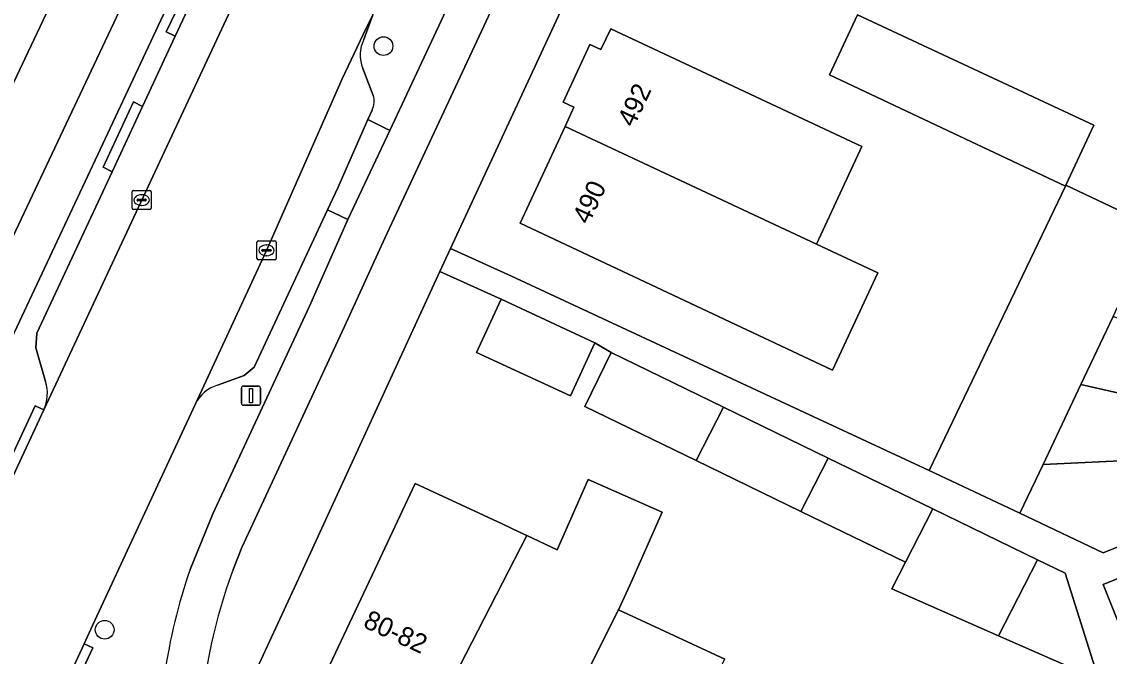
# Model space of a CAD drawing. Extents: x 162989 to 165008, y 383432 to 384338.
# Drawn here: x 163801.3 to 163858.1, y 383995.5 to 384028.6 of the extents above; entities that cross this region are included whole.
import ezdxf

# ---------------------------------------------------------------- set-up
doc = ezdxf.new("R2010")
doc.units = 0
for name, color, linetype in [('IMGEO_Boom', 7, 'Continuous'), ('IMGEO_Erf', 7, 'Continuous'), ('IMGEO_Fietspad_open', 7, 'Continuous'), ('IMGEO_Kolk', 7, 'Continuous'), ('IMGEO_Lichtmast', 7, 'Continuous'), ('IMGEO_Pand', 7, 'Continuous'), ('IMGEO_Pand_nummerreeks', 7, 'Continuous'), ('IMGEO_Parkeervlak_open', 7, 'Continuous'), ('IMGEO_Rijbaan_lokaal_gesloten', 7, 'Continuous'), ('IMGEO_Rijbaan_lokaal_open', 7, 'Continuous'), ('IMGEO_Verkeerseiland_open', 7, 'Continuous'), ('IMGEO_Voetpad_open', 7, 'Continuous')]:
    doc.layers.add(name, color=color, linetype=linetype)

msp = doc.modelspace()

# ---------------------------------------------------------------- linework, layer by layer
at = {"layer": 'IMGEO_Boom'}
for centre in [(163820.193, 384027.326), (163805.625, 383996.85)]:
    msp.add_circle(centre, 0.489, dxfattribs=at)
at = {"layer": 'IMGEO_Erf'}
for points in [[(163796.988, 384017.276), (163804.861, 384033.884), (163809.104, 384042.631), (163809.212, 384042.588), (163810.741, 384045.3), (163810.967, 384045.208), (163817.775, 384059.146), (163818.285, 384059.918), (163813.266, 384063.63), (163814.609, 384065.86), (163810.204, 384068.685), (163812.199, 384072.078), (163812.999, 384073.439), (163808.956, 384075.49), (163810.645, 384078.819), (163810.667, 384078.863), (163807.788, 384080.269), (163798.708, 384084.876), (163804.886, 384089.778), (163802.878, 384091.994), (163800.986, 384090.689)], [(163844.546, 384060.544), (163830.801, 384032.07), (163823.703, 384016.761), (163826.878, 384015.309), (163848.718, 384005.16), (163855.834, 384020.015), (163843.509, 384025.826), (163844.976, 384028.968), (163857.323, 384023.204), (163855.856, 384020.062), (163860.522, 384017.854)], [(163857.577, 383994.229), (163852.329, 383996.537), (163846.757, 383998.987), (163847.469, 384000.371), (163842.004, 384003.028), (163836.539, 384005.684), (163830.72, 384008.512), (163832.091, 384011.331), (163831.249, 384011.836), (163829.964, 384009.06), (163825.06, 384011.332), (163826.345, 384014.107), (163823.148, 384015.557), (163815.972, 384000), (163813.362, 383994.356)], [(163817.39, 383995.013), (163819.737, 384000), (163821.849, 384004.486), (163826.395, 384002.379), (163827.302, 384001.95), (163827.691, 384001.766), (163829.268, 384001.019), (163830.897, 384004.698), (163834.766, 384002.985), (163833.094, 383999.209), (163832.472, 383997.895), (163838.036, 383995.316)]]:
    msp.add_lwpolyline(points, dxfattribs=at)
msp.add_lwpolyline([(163846.032, 384015.494), (163843.653, 384010.398), (163827.33, 384018.075), (163829.688, 384023.126), (163830.144, 384024.142), (163829.578, 384024.407), (163830.971, 384027.415), (163831.561, 384027.142), (163832.069, 384028.227), (163845.2, 384022.078), (163842.826, 384016.991)], close=True, dxfattribs=at)
at = {"layer": 'IMGEO_Fietspad_open'}
for points in [[(163816.191, 384049.92), (163792.623, 384000.034), (163790.906, 383996.321), (163790.648, 383995.763), (163786.864, 383987.569), (163785.231, 383983.749), (163783.462, 383980.201)], [(163785.638, 383979.969), (163788.303, 383985.587), (163788.717, 383986.483), (163788.738, 383986.527), (163793.161, 383995.925), (163795.075, 384000), (163817.935, 384048.658)], [(163832.27, 384048.002), (163820.524, 384022.914), (163818.329, 384018.265), (163816.33, 384013.739), (163811.277, 384002.91), (163810.085, 384000)], [(163812.343, 384000), (163812.793, 384001.137), (163818.165, 384012.68), (163820.272, 384017.302), (163834.179, 384047.089)]]:
    msp.add_lwpolyline(points, dxfattribs=at)
for centre, radius, start, end in [((163837.437, 383990.503), 28.954, 160.8521, 172.0991), ((163839.32, 383989.957), 28.786, 159.5814, 171.1377)]:
    msp.add_arc(centre, radius, start, end, dxfattribs=at)
at = {"layer": 'IMGEO_Kolk'}
for p, q in [((163807.132, 384019.788), (163807.984, 384019.788)), ((163807.057, 384018.862), (163807.057, 384019.714)), ((163807.316, 384019.282), (163807.316, 384019.294)), ((163807.754, 384019.245), (163807.356, 384019.245)), ((163807.359, 384019.331), (163807.757, 384019.331)), ((163807.545, 384019.568), (163807.57, 384019.568)), ((163807.8, 384019.294), (163807.8, 384019.282)), ((163808.058, 384019.714), (163808.058, 384018.862)), ((163807.984, 384018.788), (163807.132, 384018.788)), ((163807.568, 384019.008), (163807.543, 384019.008)), ((163813.583, 384016.236), (163813.583, 384017.088)), ((163813.658, 384017.162), (163814.51, 384017.162)), ((163814.071, 384016.942), (163814.096, 384016.942)), ((163814.584, 384017.088), (163814.584, 384016.236)), ((163813.842, 384016.656), (163813.842, 384016.668)), ((163814.28, 384016.619), (163813.882, 384016.619)), ((163813.885, 384016.705), (163814.283, 384016.705)), ((163814.094, 384016.382), (163814.069, 384016.382)), ((163814.326, 384016.668), (163814.326, 384016.656)), ((163814.51, 384016.162), (163813.658, 384016.162))]:
    msp.add_line(p, q, dxfattribs=at)
for points in [[(163807.132, 384019.788), (163807.984, 384019.788)], [(163807.057, 384018.862), (163807.057, 384019.714)], [(163808.058, 384019.714), (163808.058, 384018.862)], [(163807.984, 384018.788), (163807.132, 384018.788)], [(163813.583, 384016.236), (163813.583, 384017.088)], [(163813.658, 384017.162), (163814.51, 384017.162)], [(163814.584, 384017.088), (163814.584, 384016.236)], [(163814.51, 384016.162), (163813.658, 384016.162)]]:
    msp.add_lwpolyline(points, dxfattribs=at)
for centre, radius, start, end in [((163807.134, 384019.712), 0.0765, 91.552, 178.448), ((163807.134, 384019.712), 0.0765, 91.552, 178.448), ((163807.982, 384019.712), 0.0765, 1.552, 88.448), ((163807.982, 384019.712), 0.0765, 1.552, 88.448), ((163807.356, 384019.291), 0.0403, 85.8775, 175.7526), ((163807.353, 384019.281), 0.0366, 178.938, 274.7102), ((163807.757, 384019.288), 0.043, 264.8664, 352.4533), ((163807.761, 384019.293), 0.0386, 1.7309, 96.639), ((163807.134, 384018.864), 0.0765, 181.552, 268.448), ((163807.134, 384018.864), 0.0765, 181.552, 268.448), ((163807.982, 384018.864), 0.0765, 271.552, 358.448), ((163807.982, 384018.864), 0.0765, 271.552, 358.448), ((163813.66, 384017.086), 0.0765, 91.552, 178.448), ((163813.66, 384017.086), 0.0765, 91.552, 178.448), ((163814.508, 384017.086), 0.0765, 1.552, 88.448), ((163814.508, 384017.086), 0.0765, 1.552, 88.448), ((163813.882, 384016.665), 0.0403, 85.8775, 175.7526), ((163813.879, 384016.655), 0.0366, 178.938, 274.7102), ((163814.283, 384016.662), 0.043, 264.8664, 352.4533), ((163814.287, 384016.667), 0.0386, 1.7309, 96.639), ((163813.66, 384016.238), 0.0765, 181.552, 268.448), ((163813.66, 384016.238), 0.0765, 181.552, 268.448), ((163814.508, 384016.238), 0.0765, 271.552, 358.448), ((163814.508, 384016.238), 0.0765, 271.552, 358.448)]:
    msp.add_arc(centre, radius, start, end, dxfattribs=at)
for centre, major_axis, ratio, start_param, end_param in [((163807.544, 384019.288), (-0.387, 0.002), 0.722429, 4.712389, 7.853982), ((163807.569, 384019.288), (-0.39, 0.002), 0.717154, 1.570796, 4.712389), ((163814.07, 384016.662), (-0.387, 0.002), 0.722429, 4.712389, 7.853982), ((163814.095, 384016.662), (-0.39, 0.002), 0.717154, 1.570796, 4.712389)]:
    msp.add_ellipse(centre, major_axis=major_axis, ratio=ratio, start_param=start_param, end_param=end_param, dxfattribs=at)
at = {"layer": 'IMGEO_Lichtmast'}
for p, q in [((163812.875, 384009.573), (163813.665, 384009.573)), ((163813.665, 384009.573), (163812.875, 384009.573)), ((163812.775, 384008.673), (163812.775, 384009.473)), ((163812.775, 384009.473), (163812.775, 384008.673)), ((163813.765, 384009.473), (163813.765, 384008.673)), ((163813.765, 384008.673), (163813.765, 384009.473)), ((163813.665, 384008.573), (163812.875, 384008.573)), ((163812.875, 384008.573), (163813.665, 384008.573))]:
    msp.add_line(p, q, dxfattribs=at)
msp.add_lwpolyline([(163813.195, 384009.448), (163813.345, 384009.448), (163813.345, 384008.698), (163813.195, 384008.698), (163813.195, 384009.448)], dxfattribs=at)
for centre, start, end in [((163812.875, 384009.473), 90, 180), ((163812.875, 384009.473), 90, 180), ((163813.665, 384009.473), 0, 90), ((163813.665, 384009.473), 360, 90), ((163812.875, 384008.673), 180, 270), ((163812.875, 384008.673), 180, 270), ((163813.665, 384008.673), 270, 0), ((163813.665, 384008.673), 270, 0)]:
    msp.add_arc(centre, 0.1, start, end, dxfattribs=at)
at = {"layer": 'IMGEO_Pand'}
for points in [[(163844.976, 384028.968), (163843.509, 384025.826), (163855.834, 384020.015), (163855.856, 384020.062), (163857.323, 384023.204)], [(163842.826, 384016.991), (163845.2, 384022.078), (163832.069, 384028.227), (163831.561, 384027.142), (163830.971, 384027.415), (163829.578, 384024.407), (163830.144, 384024.142), (163829.688, 384023.126)], [(163842.826, 384016.991), (163829.688, 384023.126), (163827.33, 384018.075), (163843.653, 384010.398), (163846.032, 384015.494)], [(163855.856, 384020.062), (163855.834, 384020.015), (163848.718, 384005.16), (163853.457, 384002.931), (163854.665, 384005.482), (163856.642, 384009.659), (163858.324, 384013.211), (163859.625, 384015.959), (163860.522, 384017.854)], [(163831.249, 384011.836), (163826.345, 384014.107), (163825.06, 384011.332), (163829.964, 384009.06)], [(163856.642, 384009.659), (163862.993, 384008.214), (163864.232, 384010.859), (163858.324, 384013.211)], [(163836.539, 384005.684), (163837.973, 384008.472), (163832.091, 384011.331), (163830.72, 384008.512)], [(163856.642, 384009.659), (163854.665, 384005.482), (163862.336, 384005.843), (163862.993, 384008.214)], [(163842.004, 384003.028), (163843.438, 384005.816), (163837.973, 384008.472), (163836.539, 384005.684)], [(163843.438, 384005.816), (163842.004, 384003.028), (163847.469, 384000.371), (163848.904, 384003.159)], [(163854.665, 384005.482), (163853.457, 384002.931), (163857.813, 384000.868), (163858.796, 384001.267), (163863.429, 384003.146), (163862.336, 384005.843)], [(163822.903, 383992.459), (163827.691, 384001.766), (163827.302, 384001.95), (163826.395, 384002.379), (163821.849, 384004.486), (163819.737, 384000), (163817.39, 383995.013)], [(163832.472, 383997.895), (163833.094, 383999.209), (163834.766, 384002.985), (163830.897, 384004.698), (163829.268, 384001.019), (163827.691, 384001.766), (163822.903, 383992.459), (163828.462, 383989.883)], [(163848.904, 384003.159), (163847.469, 384000.371), (163846.757, 383998.987), (163852.329, 383996.537), (163854.369, 384000.503)], [(163854.369, 384000.503), (163852.329, 383996.537), (163857.577, 383994.229), (163855.812, 383999.801)], [(163858.852, 383996.609), (163863.146, 383998.341), (163862.475, 384000), (163862.092, 384000.947), (163859.746, 384000), (163857.798, 383999.214)], [(163838.036, 383995.316), (163832.472, 383997.895), (163828.462, 383989.883), (163827.767, 383988.494), (163833.226, 383985.966)]]:
    msp.add_lwpolyline(points, close=True, dxfattribs=at)
at = {"layer": 'IMGEO_Parkeervlak_open'}
for points in [[(163817.329, 384042.74), (163816.464, 384043.157), (163816.314, 384042.836), (163814.719, 384039.418), (163810.899, 384031.234), (163809.317, 384027.845), (163807.601, 384024.168), (163806.013, 384020.767), (163802.078, 384012.335), (163802.021, 384011.578), (163802.539, 384009.808)], [(163802.448, 384008.329), (163813.086, 384031.118), (163818.809, 384043.365)], [(163819.173, 384027.669), (163819.638, 384028.968), (163819.298, 384028.258), (163818.038, 384025.625), (163814.083, 384016.662), (163810.369, 384008.648)], [(163819.661, 384024.747), (163819.113, 384026.159)], [(163811.526, 384009.626), (163812.909, 384010.126), (163813.437, 384010.562), (163817.271, 384018.783), (163817.807, 384019.933), (163819.379, 384023.487), (163819.604, 384023.988)]]:
    msp.add_lwpolyline(points, dxfattribs=at)
for centre, radius, start, end in [((163820.777, 384026.849), 1.801, 152.9219, 202.5272), ((163818.703, 384024.437), 1.007, 333.4942, 17.9163), ((163800.512, 384009.19), 2.119, 336.01, 16.9483), ((163812.075, 384007.803), 1.904, 106.7637, 153.6513)]:
    msp.add_arc(centre, radius, start, end, dxfattribs=at)
at = {"layer": 'IMGEO_Rijbaan_lokaal_gesloten'}
for points in [[(163839.301, 384087.218), (163835.937, 384080.041), (163835.658, 384079.444), (163834.12, 384076.135), (163829.517, 384066.221), (163818.809, 384043.365), (163813.086, 384031.118), (163802.448, 384008.329), (163800.841, 384004.887), (163798.56, 384000), (163798.17, 383999.161), (163790.125, 383982.027)], [(163814.083, 384016.662), (163818.038, 384025.625), (163819.298, 384028.258), (163819.638, 384028.968), (163827.836, 384046.102), (163829.045, 384048.727)], [(163786.656, 383957.76), (163789.902, 383964.696), (163795.079, 383975.769), (163795.615, 383976.916), (163804.546, 383996.107), (163804.992, 383997.067), (163806.354, 384000), (163809.9, 384007.636), (163810.369, 384008.648), (163814.083, 384016.662)]]:
    msp.add_lwpolyline(points, dxfattribs=at)
at = {"layer": 'IMGEO_Rijbaan_lokaal_open'}
msp.add_lwpolyline([(163801.998, 383989.448), (163804.999, 383995.897), (163804.546, 383996.107), (163795.615, 383976.916), (163796.068, 383976.706), (163799.003, 383983.013)], close=True, dxfattribs=at)
at = {"layer": 'IMGEO_Verkeerseiland_open'}
for points in [[(163817.935, 384048.658), (163795.075, 384000), (163793.161, 383995.925)], [(163819.604, 384023.988), (163819.379, 384023.487), (163820.524, 384022.914), (163832.27, 384048.002)], [(163802.539, 384009.808), (163802.021, 384011.578), (163802.078, 384012.335), (163806.013, 384020.767), (163805.54, 384021.011), (163807.139, 384024.418), (163807.601, 384024.168), (163809.317, 384027.845), (163808.844, 384028.064), (163810.466, 384031.444), (163810.899, 384031.234), (163814.719, 384039.418), (163814.261, 384039.607), (163815.852, 384043.021), (163816.314, 384042.836), (163816.464, 384043.157), (163817.329, 384042.74)], [(163819.638, 384028.968), (163819.173, 384027.669)], [(163819.113, 384026.159), (163819.661, 384024.747)], [(163810.085, 384000), (163811.277, 384002.91), (163816.33, 384013.739), (163818.329, 384018.265), (163817.271, 384018.783), (163813.437, 384010.562), (163812.909, 384010.126), (163811.526, 384009.626)], [(163798.17, 383999.161), (163798.56, 384000), (163800.841, 384004.887), (163800.388, 384005.098), (163801.995, 384008.54), (163802.448, 384008.329)], [(163810.369, 384008.648), (163809.9, 384007.636), (163806.354, 384000), (163804.992, 383997.067), (163804.546, 383996.107), (163804.999, 383995.897), (163801.998, 383989.448), (163806.094, 383987.542), (163808.06, 383991.777)]]:
    msp.add_lwpolyline(points, dxfattribs=at)
for centre, radius, start, end in [((163820.777, 384026.849), 1.801, 152.9219, 202.5272), ((163818.703, 384024.437), 1.007, 333.4942, 17.9163), ((163800.512, 384009.19), 2.119, 336.01, 16.9483), ((163812.075, 384007.803), 1.904, 106.7637, 153.6513), ((163837.437, 383990.503), 28.954, 160.8521, 172.0991)]:
    msp.add_arc(centre, radius, start, end, dxfattribs=at)
at = {"layer": 'IMGEO_Voetpad_open'}
for points in [[(163845.14, 384114.307), (163839.604, 384104.048), (163833.039, 384091.042), (163827.304, 384079.681), (163823.683, 384072.507), (163822.343, 384069.959), (163821.36, 384068.226), (163821.507, 384068.122), (163824.405, 384066.034), (163819.835, 384058.771), (163818.285, 384059.918), (163817.775, 384059.146), (163810.967, 384045.208), (163810.741, 384045.3), (163809.212, 384042.588), (163809.104, 384042.631), (163804.861, 384033.884), (163796.988, 384017.276), (163789.265, 384000), (163788.336, 383997.923), (163787.048, 383994.75)], [(163810.108, 383991.158), (163808.01, 383986.65), (163808.487, 383986.428), (163808.581, 383986.384), (163809.046, 383986.162), (163809.478, 383985.956), (163813.362, 383994.356), (163815.972, 384000), (163823.148, 384015.557), (163823.703, 384016.761), (163830.801, 384032.07), (163844.546, 384060.544)], [(163790.648, 383995.763), (163790.906, 383996.321), (163792.623, 384000.034), (163816.191, 384049.92)], [(163834.179, 384047.089), (163820.272, 384017.302), (163818.165, 384012.68), (163812.793, 384001.137), (163812.343, 384000)], [(163858.796, 384001.267), (163857.813, 384000.868), (163853.457, 384002.931), (163848.718, 384005.16), (163826.878, 384015.309), (163823.703, 384016.761), (163823.148, 384015.557), (163826.345, 384014.107), (163831.249, 384011.836), (163832.091, 384011.331), (163837.973, 384008.472), (163843.438, 384005.816), (163848.904, 384003.159), (163854.369, 384000.503), (163855.812, 383999.801), (163857.577, 383994.229), (163860.357, 383985.804)], [(163858.852, 383996.609), (163857.798, 383999.214), (163859.746, 384000)]]:
    msp.add_lwpolyline(points, dxfattribs=at)
for points in [[(163809.317, 384027.845), (163810.899, 384031.234), (163810.466, 384031.444), (163808.844, 384028.064)], [(163806.013, 384020.767), (163807.601, 384024.168), (163807.139, 384024.418), (163805.54, 384021.011)], [(163820.524, 384022.914), (163819.379, 384023.487), (163817.807, 384019.933), (163817.271, 384018.783), (163818.329, 384018.265)], [(163800.841, 384004.887), (163802.448, 384008.329), (163801.995, 384008.54), (163800.388, 384005.098)]]:
    msp.add_lwpolyline(points, close=True, dxfattribs=at)
msp.add_arc((163839.32, 383989.957), 28.786, 159.5814, 171.1377, dxfattribs=at)

# ---------------------------------------------------------------- texts
at = {"layer": 'IMGEO_Pand_nummerreeks'}
for s, rotation, p in [('492', 64.694, (163833.274, 384023.04)), ('490', 65.1854, (163830.93, 384017.967)), ('80-82', 335.1468, (163819.076, 383997.009))]:
    msp.add_text(s, height=1, rotation=rotation, dxfattribs=at).set_placement(p)

doc.saveas('drawing.dxf')
